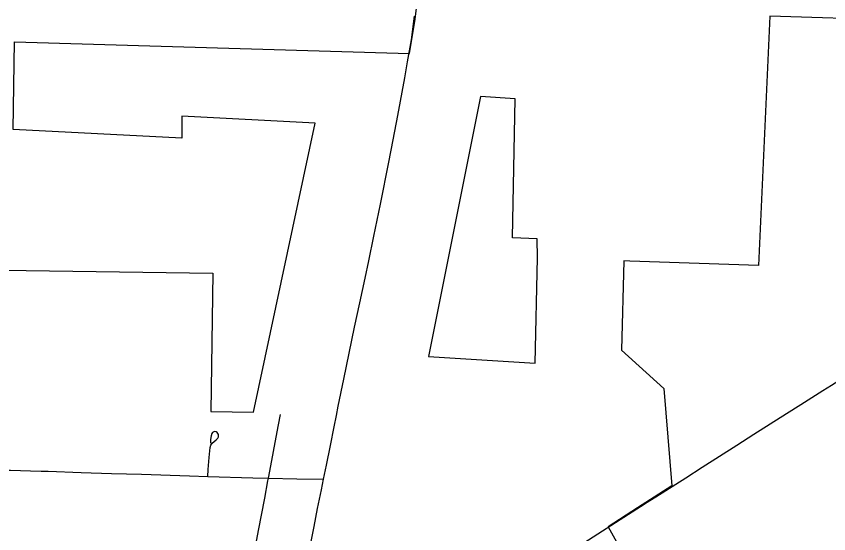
# Model space of a CAD drawing. Extents: x 9078 to 9739, y 4248 to 4966.
# Drawn here: x 9378.08 to 9404.5, y 4652.37 to 4669.19 of the extents above; entities that cross this region are included whole.
import ezdxf

# ---------------------------------------------------------------- set-up
doc = ezdxf.new("R2010")
doc.units = 0
for name, color, linetype in [('GM_X_City_Street', 7, 'Continuous'), ('GM_X_Corporation', 7, 'Continuous'), ('GM_X_State_Route', 7, 'Continuous'), ('GM_X_US_Route', 7, 'Continuous')]:
    doc.layers.add(name, color=color, linetype=linetype)

msp = doc.modelspace()

# ---------------------------------------------------------------- linework, layer by layer
at = {"layer": 'GM_X_City_Street'}
for points in [[(9386.284, 4654.178), (9386.391, 4654.751), (9386.502, 4655.337), (9386.611, 4655.915), (9386.675, 4656.251)], [(9384.309, 4654.235), (9384.321, 4654.46), (9384.355, 4654.85), (9384.386, 4655.175), (9384.405, 4655.253), (9384.448, 4655.321), (9384.579, 4655.419), (9384.633, 4655.479), (9384.654, 4655.524), (9384.661, 4655.56), (9384.656, 4655.597), (9384.642, 4655.634), (9384.616, 4655.665), (9384.581, 4655.685), (9384.54, 4655.691), (9384.502, 4655.683), (9384.468, 4655.664), (9384.44, 4655.632), (9384.419, 4655.554), (9384.412, 4655.505), (9384.404, 4655.423), (9384.401, 4655.321)], [(9376.342, 4653.847), (9376.47, 4653.924), (9376.68, 4654.052), (9376.964, 4654.214), (9377.109, 4654.286), (9377.26, 4654.345), (9377.415, 4654.391), (9377.573, 4654.424), (9377.733, 4654.44), (9377.896, 4654.443), (9378.551, 4654.421), (9378.892, 4654.409)], [(9378.892, 4654.409), (9379.125, 4654.401), (9380.191, 4654.365), (9381.176, 4654.334), (9382.16, 4654.308), (9383.717, 4654.249), (9384.309, 4654.235)], [(9384.309, 4654.235), (9385.772, 4654.193), (9386.284, 4654.178)], [(9385.417, 4649.557), (9385.438, 4649.673), (9385.538, 4650.236), (9385.745, 4651.359), (9385.837, 4651.84), (9385.96, 4652.481), (9386.162, 4653.526), (9386.266, 4654.088), (9386.284, 4654.178)], [(9386.284, 4654.178), (9387.209, 4654.16), (9388.077, 4654.147)]]:
    msp.add_lwpolyline(points, dxfattribs=at)
at = {"layer": 'GM_X_Corporation'}
for points in [[(9349.423, 4656.821), (9370.603, 4656.531), (9370.64, 4658.193), (9373.792, 4658.115), (9374.717, 4656.475), (9377.587, 4656.436), (9377.648, 4660.936), (9384.474, 4660.843), (9384.413, 4656.342), (9385.799, 4656.323), (9387.806, 4665.715), (9383.471, 4665.942), (9383.471, 4665.227), (9377.983, 4665.514), (9378.032, 4668.364), (9390.87, 4667.978), (9391.048, 4669.096), (9391.11, 4669.547)], [(9410.796, 4668.935), (9402.586, 4669.192), (9402.213, 4661.086), (9398.028, 4661.232), (9397.831, 4661.239), (9397.762, 4658.335), (9399.133, 4657.089), (9399.396, 4653.925), (9398.279, 4653.209), (9397.324, 4652.598), (9399.29, 4649.061)]]:
    msp.add_lwpolyline(points, dxfattribs=at)
msp.add_lwpolyline([(9391.484, 4658.133), (9394.953, 4657.919), (9395.026, 4661.336), (9395.015, 4661.962), (9394.222, 4661.989), (9394.3, 4666.503), (9393.181, 4666.581)], close=True, dxfattribs=at)
at = {"layer": 'GM_X_State_Route'}
for points in [[(9390.808, 4667.707), (9390.871, 4668.068), (9390.93, 4668.431), (9391.034, 4669.193)], [(9388.493, 4656.217), (9388.553, 4656.516), (9388.734, 4657.398), (9389.083, 4659.082), (9389.253, 4659.882), (9389.424, 4660.683), (9389.543, 4661.244), (9389.706, 4662.046), (9389.92, 4663.088), (9390.192, 4664.453), (9390.334, 4665.176), (9390.485, 4665.971), (9390.716, 4667.186), (9390.808, 4667.707)], [(9387.175, 4649.484), (9387.27, 4650.005), (9387.316, 4650.248), (9387.379, 4650.588), (9387.556, 4651.511), (9387.766, 4652.602), (9387.881, 4653.191), (9388.004, 4653.799), (9388.077, 4654.147), (9388.172, 4654.603), (9388.298, 4655.242), (9388.42, 4655.852), (9388.493, 4656.217)]]:
    msp.add_lwpolyline(points, dxfattribs=at)
at = {"layer": 'GM_X_US_Route'}
for points in [[(9400.383, 4654.531), (9401.511, 4655.248), (9402.063, 4655.604), (9403.124, 4656.276), (9403.585, 4656.568), (9404.303, 4657.023), (9404.588, 4657.203), (9404.826, 4657.354), (9405.732, 4657.928), (9406.226, 4658.221), (9406.657, 4658.459), (9407.167, 4658.722), (9407.611, 4658.935), (9408.136, 4659.17), (9408.513, 4659.332), (9409.126, 4659.57), (9409.818, 4659.828), (9410.438, 4660.044), (9410.714, 4660.136)], [(9398.599, 4653.4), (9398.88, 4653.576), (9399.85, 4654.191), (9400.383, 4654.531)], [(9398.532, 4653.358), (9398.599, 4653.4)], [(9396.996, 4652.371), (9397.562, 4652.738), (9398.108, 4653.084), (9398.532, 4653.358)], [(9395.243, 4651.308), (9395.483, 4651.441), (9396.048, 4651.775), (9396.535, 4652.079), (9396.996, 4652.371)]]:
    msp.add_lwpolyline(points, dxfattribs=at)

doc.saveas('drawing.dxf')
